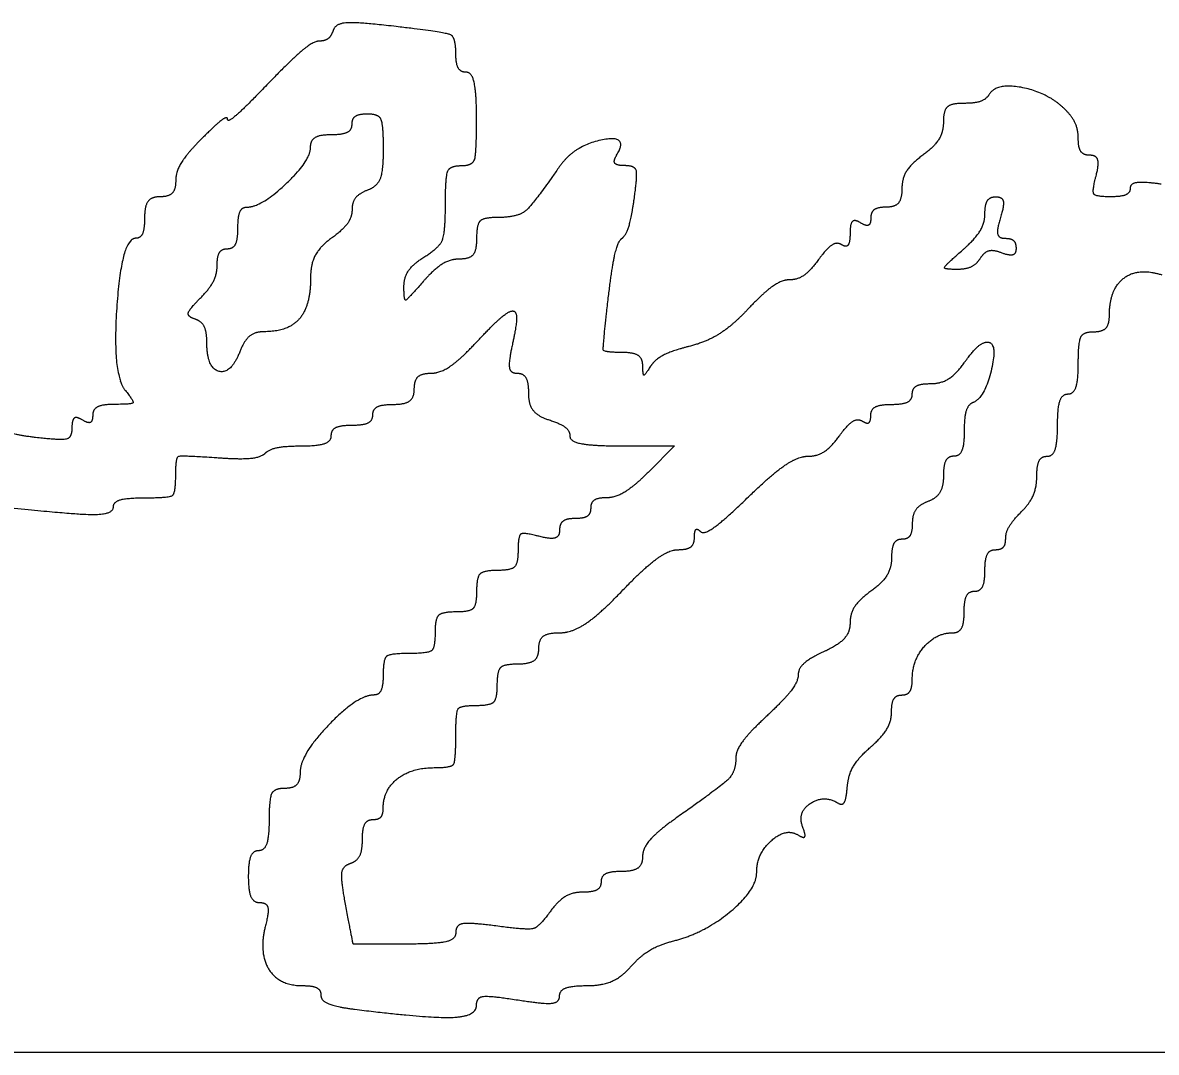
# Model space of a CAD drawing. Extents: x -7.5 to 53.5, y 0 to 22.
# Drawn here: x 27.5487 to 27.811, y 7.8811 to 8.1191 of the extents above; entities that cross this region are included whole.
import ezdxf

# ---------------------------------------------------------------- set-up
doc = ezdxf.new("R2010")
doc.units = 0
doc.layers.add('SH_Data', color=7, linetype='Continuous')
doc.layers.add('SH_Text', color=7, linetype='Continuous')

msp = doc.modelspace()

# ---------------------------------------------------------------- linework, layer by layer
at = {"layer": 'SH_Data'}
msp.add_line((25.57635, 7.88105), (29.07635, 7.88105), dxfattribs=at)
at = {"layer": 'SH_Text'}
msp.add_line((27.62552, 7.89101), (27.62552, 7.89101), dxfattribs=at)
msp.add_lwpolyline([(27.68743, 8.02127), (27.69954, 8.02127), (27.69354, 8.01527)], dxfattribs=at)
for points in [[(27.62055, 8.11736), (27.62009, 8.11599), (27.61865, 8.11487), (27.61733, 8.11487)], [(27.63515, 8.11823), (27.62636, 8.11926), (27.62108, 8.11895), (27.62055, 8.11736)], [(27.64892, 8.11214), (27.64892, 8.11579), (27.6464, 8.1169), (27.63515, 8.11823)], [(27.61733, 8.11487), (27.61602, 8.11487), (27.61071, 8.11046), (27.60553, 8.10507)], [(27.65132, 8.10767), (27.65, 8.10767), (27.64892, 8.10968), (27.64892, 8.11214)], [(27.65372, 8.09687), (27.65372, 8.10281), (27.65264, 8.10767), (27.65132, 8.10767)], [(27.60553, 8.10507), (27.60036, 8.09969), (27.59612, 8.09596), (27.59612, 8.09678)], [(27.78988, 8.09905), (27.78602, 8.10291), (27.77402, 8.1053), (27.77232, 8.10255)], [(27.77232, 8.10255), (27.77162, 8.1014), (27.76894, 8.10047), (27.76638, 8.10047)], [(27.76638, 8.10047), (27.76351, 8.10047), (27.76172, 8.09883), (27.76172, 8.0962)], [(27.79292, 8.09224), (27.79292, 8.09432), (27.79155, 8.09738), (27.78988, 8.09905)], [(27.59612, 8.09678), (27.59612, 8.09761), (27.59342, 8.09559), (27.59012, 8.09229)], [(27.62492, 8.09567), (27.62492, 8.09699), (27.62654, 8.09807), (27.62852, 8.09807)], [(27.62852, 8.09807), (27.63101, 8.09807), (27.63212, 8.09556), (27.63212, 8.08993)], [(27.65012, 8.08607), (27.65279, 8.08607), (27.65372, 8.08887), (27.65372, 8.09687)], [(27.76172, 8.0962), (27.76172, 8.09385), (27.75956, 8.09037), (27.75692, 8.08847)], [(27.61532, 8.09035), (27.61532, 8.09195), (27.61748, 8.09327), (27.62012, 8.09327)], [(27.62012, 8.09327), (27.62276, 8.09327), (27.62492, 8.09435), (27.62492, 8.09567)], [(27.59012, 8.09229), (27.58682, 8.08899), (27.58412, 8.08462), (27.58412, 8.08258)], [(27.68612, 8.08847), (27.68912, 8.09332), (27.67627, 8.09071), (27.67285, 8.08578)], [(27.7956, 8.08847), (27.79413, 8.08847), (27.79292, 8.09017), (27.79292, 8.09224)], [(27.60055, 8.07647), (27.60389, 8.07647), (27.61532, 8.0872), (27.61532, 8.09035)], [(27.63212, 8.08993), (27.63212, 8.0849), (27.63074, 8.08125), (27.62852, 8.0804)], [(27.68796, 8.08607), (27.68614, 8.08607), (27.6853, 8.08715), (27.68612, 8.08847)], [(27.75692, 8.08847), (27.75428, 8.08657), (27.75212, 8.08309), (27.75212, 8.08074)], [(27.79703, 8.08367), (27.79773, 8.08635), (27.7971, 8.08847), (27.7956, 8.08847)], [(27.64652, 8.07705), (27.64652, 8.08347), (27.64756, 8.08607), (27.65012, 8.08607)], [(27.67285, 8.08578), (27.66678, 8.07701), (27.66313, 8.07407), (27.65835, 8.07407)], [(27.69017, 8.07827), (27.69097, 8.08385), (27.69034, 8.08607), (27.68796, 8.08607)], [(27.58412, 8.08258), (27.58412, 8.08054), (27.5825, 8.07887), (27.58052, 8.07887)], [(27.80035, 8.07887), (27.79695, 8.07887), (27.79609, 8.08011), (27.79703, 8.08367)], [(27.62852, 8.0804), (27.62654, 8.07964), (27.62492, 8.0776), (27.62492, 8.07587)], [(27.75212, 8.08074), (27.75212, 8.07839), (27.7505, 8.07647), (27.74852, 8.07647)], [(27.80492, 8.08085), (27.80492, 8.07976), (27.80286, 8.07887), (27.80035, 8.07887)], [(27.81212, 8.08178), (27.80816, 8.08236), (27.80492, 8.08195), (27.80492, 8.08085)], [(27.58052, 8.07887), (27.57852, 8.07887), (27.57692, 8.07674), (27.57692, 8.07407)], [(27.68736, 8.06927), (27.68829, 8.06993), (27.68956, 8.07398), (27.69017, 8.07827)], [(27.77132, 8.07495), (27.77132, 8.07711), (27.77247, 8.07887), (27.77388, 8.07887)], [(27.77388, 8.07887), (27.77535, 8.07887), (27.77579, 8.07682), (27.77492, 8.07407)], [(27.59852, 8.07167), (27.59852, 8.07431), (27.59943, 8.07647), (27.60055, 8.07647)], [(27.62492, 8.07587), (27.62492, 8.07414), (27.62276, 8.07117), (27.62012, 8.06927)], [(27.64172, 8.06503), (27.64514, 8.06716), (27.64652, 8.07062), (27.64652, 8.07705)], [(27.74852, 8.07647), (27.74654, 8.07647), (27.74492, 8.07533), (27.74492, 8.07393)], [(27.76615, 8.06655), (27.76899, 8.06902), (27.77132, 8.0728), (27.77132, 8.07495)], [(27.57692, 8.07407), (27.57692, 8.07143), (27.576, 8.06927), (27.57487, 8.06927)], [(27.65835, 8.07407), (27.65532, 8.07407), (27.65372, 8.07241), (27.65372, 8.06927)], [(27.74252, 8.07287), (27.7412, 8.07369), (27.74012, 8.07261), (27.74012, 8.07047)], [(27.74492, 8.07393), (27.74492, 8.07253), (27.74384, 8.07205), (27.74252, 8.07287)], [(27.77492, 8.07407), (27.77405, 8.07132), (27.77449, 8.06927), (27.77596, 8.06927)], [(27.59612, 8.06687), (27.59744, 8.06687), (27.59852, 8.06903), (27.59852, 8.07167)], [(27.74012, 8.07047), (27.74012, 8.06833), (27.73924, 8.06713), (27.73816, 8.0678)], [(27.57487, 8.06927), (27.57157, 8.06927), (27.56942, 8.03772), (27.57247, 8.03405)], [(27.59372, 8.0631), (27.59372, 8.06517), (27.5948, 8.06687), (27.59612, 8.06687)], [(27.62012, 8.06927), (27.61748, 8.06737), (27.61532, 8.06327), (27.61532, 8.06017)], [(27.65372, 8.06927), (27.65372, 8.06643), (27.65212, 8.06447), (27.6498, 8.06447)], [(27.6842, 8.05547), (27.685, 8.0624), (27.68642, 8.06861), (27.68736, 8.06927)], [(27.73816, 8.0678), (27.73708, 8.06847), (27.73468, 8.06691), (27.73283, 8.06434)], [(27.77852, 8.06694), (27.77852, 8.06567), (27.77701, 8.0652), (27.77516, 8.06591)], [(27.77596, 8.06927), (27.77737, 8.06927), (27.77852, 8.06822), (27.77852, 8.06694)], [(27.63692, 8.05808), (27.63692, 8.06025), (27.63908, 8.06338), (27.64172, 8.06503)], [(27.6498, 8.06447), (27.64765, 8.06447), (27.64387, 8.06214), (27.6414, 8.0593)], [(27.73283, 8.06434), (27.73098, 8.06177), (27.72797, 8.05967), (27.72615, 8.05967)], [(27.76481, 8.06207), (27.76179, 8.06207), (27.76207, 8.06301), (27.76615, 8.06655)], [(27.77022, 8.06463), (27.76935, 8.06322), (27.76691, 8.06207), (27.76481, 8.06207)], [(27.77516, 8.06591), (27.77332, 8.06662), (27.77109, 8.06604), (27.77022, 8.06463)], [(27.5898, 8.05541), (27.59195, 8.05756), (27.59372, 8.06102), (27.59372, 8.0631)], [(27.61532, 8.06017), (27.61532, 8.05366), (27.61019, 8.04767), (27.60461, 8.04767)], [(27.6414, 8.0593), (27.63774, 8.05508), (27.63692, 8.05486), (27.63692, 8.05808)], [(27.72615, 8.05967), (27.72433, 8.05967), (27.71998, 8.05661), (27.71648, 8.05287)], [(27.80012, 8.05144), (27.80012, 8.05748), (27.80672, 8.06258), (27.81225, 8.06083)], [(27.5886, 8.05058), (27.58681, 8.05117), (27.58723, 8.05284), (27.5898, 8.05541)], [(27.68743, 8.04287), (27.68319, 8.04287), (27.68289, 8.04407), (27.6842, 8.05547)], [(27.65372, 8.04527), (27.65742, 8.04923), (27.66118, 8.05247), (27.66207, 8.05247)], [(27.66207, 8.05247), (27.66297, 8.05247), (27.66299, 8.04923), (27.66212, 8.04527)], [(27.71648, 8.05287), (27.71298, 8.04913), (27.70689, 8.04527), (27.70294, 8.04428)], [(27.79652, 8.04767), (27.7985, 8.04767), (27.80012, 8.04937), (27.80012, 8.05144)], [(27.59132, 8.04527), (27.59132, 8.04769), (27.59009, 8.05008), (27.5886, 8.05058)], [(27.60461, 8.04767), (27.6025, 8.04767), (27.59999, 8.04568), (27.59904, 8.04324)], [(27.79292, 8.04047), (27.79292, 8.04527), (27.79412, 8.04767), (27.79652, 8.04767)], [(27.59904, 8.04324), (27.59692, 8.03778), (27.59132, 8.03925), (27.59132, 8.04527)], [(27.64316, 8.03807), (27.64527, 8.03807), (27.65002, 8.04131), (27.65372, 8.04527)], [(27.66212, 8.04527), (27.66112, 8.04074), (27.6615, 8.03807), (27.66313, 8.03807)], [(27.70294, 8.04428), (27.699, 8.0433), (27.69496, 8.04122), (27.69398, 8.03968)], [(27.76652, 8.04047), (27.76842, 8.04311), (27.77084, 8.04527), (27.77189, 8.04527)], [(27.77189, 8.04527), (27.77434, 8.04527), (27.77125, 8.03234), (27.76855, 8.03127)], [(27.69216, 8.03987), (27.69214, 8.04152), (27.69001, 8.04287), (27.68743, 8.04287)], [(27.63932, 8.03447), (27.63932, 8.03645), (27.64105, 8.03807), (27.64316, 8.03807)], [(27.66313, 8.03807), (27.66455, 8.03807), (27.66572, 8.03598), (27.66572, 8.03343)], [(27.69398, 8.03968), (27.69265, 8.03759), (27.69219, 8.03764), (27.69216, 8.03987)], [(27.75879, 8.03567), (27.76114, 8.03567), (27.76462, 8.03783), (27.76652, 8.04047)], [(27.79052, 8.03327), (27.79184, 8.03327), (27.79292, 8.03651), (27.79292, 8.04047)], [(27.75452, 8.03327), (27.75452, 8.03459), (27.75644, 8.03567), (27.75879, 8.03567)], [(27.57247, 8.03405), (27.57452, 8.03158), (27.57397, 8.03087), (27.57001, 8.03087)], [(27.63452, 8.03087), (27.63719, 8.03087), (27.63932, 8.03247), (27.63932, 8.03447)], [(27.66572, 8.03343), (27.66572, 8.03088), (27.66788, 8.02811), (27.67052, 8.02727)], [(27.74972, 8.03087), (27.75236, 8.03087), (27.75452, 8.03195), (27.75452, 8.03327)], [(27.78812, 8.02607), (27.78812, 8.03003), (27.7892, 8.03327), (27.79052, 8.03327)], [(27.57001, 8.03087), (27.56721, 8.03087), (27.56492, 8.02973), (27.56492, 8.02833)], [(27.62972, 8.02847), (27.62972, 8.02979), (27.63188, 8.03087), (27.63452, 8.03087)], [(27.74492, 8.02833), (27.74492, 8.02973), (27.74708, 8.03087), (27.74972, 8.03087)], [(27.76855, 8.03127), (27.76743, 8.03083), (27.76652, 8.02786), (27.76652, 8.02467)], [(27.56252, 8.02727), (27.5612, 8.02809), (27.56012, 8.02729), (27.56012, 8.02549)], [(27.56492, 8.02833), (27.56492, 8.02693), (27.56384, 8.02645), (27.56252, 8.02727)], [(27.62492, 8.02607), (27.62756, 8.02607), (27.62972, 8.02715), (27.62972, 8.02847)], [(27.74296, 8.027), (27.74404, 8.02633), (27.74492, 8.02693), (27.74492, 8.02833)], [(27.55172, 8.02321), (27.5471, 8.02375), (27.54332, 8.02516), (27.54332, 8.02633)], [(27.56012, 8.02549), (27.56012, 8.02318), (27.55768, 8.02252), (27.55172, 8.02321)], [(27.62012, 8.02367), (27.62012, 8.02499), (27.62228, 8.02607), (27.62492, 8.02607)], [(27.67052, 8.02727), (27.67316, 8.02643), (27.67532, 8.02474), (27.67532, 8.02351)], [(27.73763, 8.02354), (27.73948, 8.02611), (27.74188, 8.02767), (27.74296, 8.027)], [(27.78572, 8.01887), (27.78704, 8.01887), (27.78812, 8.02211), (27.78812, 8.02607)], [(27.61332, 8.02127), (27.61706, 8.02127), (27.62012, 8.02235), (27.62012, 8.02367)], [(27.67532, 8.02351), (27.67532, 8.02228), (27.68077, 8.02127), (27.68743, 8.02127)], [(27.73028, 8.01887), (27.73247, 8.01887), (27.73577, 8.02097), (27.73763, 8.02354)], [(27.76652, 8.02467), (27.76652, 8.02148), (27.76544, 8.01887), (27.76412, 8.01887)], [(27.60482, 8.01957), (27.60575, 8.0205), (27.60958, 8.02127), (27.61332, 8.02127)], [(27.58412, 8.01425), (27.58412, 8.01857), (27.58538, 8.01915), (27.59362, 8.01855)], [(27.59362, 8.01855), (27.59884, 8.01817), (27.60388, 8.01863), (27.60482, 8.01957)], [(27.71661, 8.00947), (27.72194, 8.01464), (27.72809, 8.01887), (27.73028, 8.01887)], [(27.76412, 8.01887), (27.7628, 8.01887), (27.76172, 8.01683), (27.76172, 8.01433)], [(27.78332, 8.01424), (27.78332, 8.01679), (27.7844, 8.01887), (27.78572, 8.01887)], [(27.69354, 8.01527), (27.69024, 8.01197), (27.68587, 8.00927), (27.68383, 8.00927)], [(27.57692, 8.00927), (27.58261, 8.00927), (27.58412, 8.01032), (27.58412, 8.01425)], [(27.76172, 8.01433), (27.76172, 8.01183), (27.7601, 8.00916), (27.75812, 8.0084)], [(27.77972, 8.00601), (27.7817, 8.00799), (27.78332, 8.0117), (27.78332, 8.01424)], [(27.56972, 8.00722), (27.56972, 8.00835), (27.57296, 8.00927), (27.57692, 8.00927)], [(27.68383, 8.00927), (27.68179, 8.00927), (27.68012, 8.00819), (27.68012, 8.00687)], [(27.70552, 8.00147), (27.70629, 8.0007), (27.71128, 8.0043), (27.71661, 8.00947)], [(27.53182, 8.00834), (27.55874, 8.00557), (27.56972, 8.00525), (27.56972, 8.00722)], [(27.68012, 8.00687), (27.68012, 8.00555), (27.6785, 8.00447), (27.67652, 8.00447)], [(27.75812, 8.0084), (27.75614, 8.00764), (27.75452, 8.00537), (27.75452, 8.00334)], [(27.67652, 8.00447), (27.67454, 8.00447), (27.67292, 8.00326), (27.67292, 8.00179)], [(27.77612, 7.99984), (27.77612, 8.00126), (27.77774, 8.00403), (27.77972, 8.00601)], [(27.67292, 8.00179), (27.67292, 8.00029), (27.6708, 7.99966), (27.66812, 8.00037)], [(27.70412, 8.00007), (27.70412, 8.00161), (27.70475, 8.00224), (27.70552, 8.00147)], [(27.75452, 8.00334), (27.75452, 8.00132), (27.75344, 7.99967), (27.75212, 7.99967)], [(27.66812, 8.00037), (27.66456, 8.0013), (27.66332, 8.00044), (27.66332, 7.99704)], [(27.70033, 7.99727), (27.70241, 7.99727), (27.70412, 7.99853), (27.70412, 8.00007)], [(27.75212, 7.99967), (27.7508, 7.99967), (27.74972, 7.99775), (27.74972, 7.9954)], [(27.77372, 7.99727), (27.77504, 7.99727), (27.77612, 7.99843), (27.77612, 7.99984)], [(27.66332, 7.99704), (27.66332, 7.99407), (27.66164, 7.99247), (27.65852, 7.99247)], [(27.68732, 7.98767), (27.69239, 7.99295), (27.69825, 7.99727), (27.70033, 7.99727)], [(27.77132, 7.99247), (27.77132, 7.99511), (27.7724, 7.99727), (27.77372, 7.99727)], [(27.74972, 7.9954), (27.74972, 7.99305), (27.74756, 7.98957), (27.74492, 7.98767)], [(27.65852, 7.99247), (27.65532, 7.99247), (27.65372, 7.99087), (27.65372, 7.98767)], [(27.76892, 7.98767), (27.77024, 7.98767), (27.77132, 7.98983), (27.77132, 7.99247)], [(27.65372, 7.98767), (27.65372, 7.98447), (27.65212, 7.98287), (27.64892, 7.98287)], [(27.67311, 7.97807), (27.67585, 7.97807), (27.68225, 7.98239), (27.68732, 7.98767)], [(27.74492, 7.98767), (27.74228, 7.98577), (27.74012, 7.98246), (27.74012, 7.98033)], [(27.76652, 7.98287), (27.76652, 7.98551), (27.7676, 7.98767), (27.76892, 7.98767)], [(27.64892, 7.98287), (27.64572, 7.98287), (27.64412, 7.98127), (27.64412, 7.97807)], [(27.74012, 7.98033), (27.74012, 7.97819), (27.73742, 7.97521), (27.73412, 7.97371)], [(27.76395, 7.97807), (27.76536, 7.97807), (27.76652, 7.98023), (27.76652, 7.98287)], [(27.64412, 7.97807), (27.64412, 7.97455), (27.64252, 7.97327), (27.63812, 7.97327)], [(27.66812, 7.97447), (27.66812, 7.97651), (27.67027, 7.97807), (27.67311, 7.97807)], [(27.75452, 7.96744), (27.75452, 7.97175), (27.76013, 7.97807), (27.76395, 7.97807)], [(27.63812, 7.97327), (27.63372, 7.97327), (27.63212, 7.97199), (27.63212, 7.96847)], [(27.66332, 7.97087), (27.66599, 7.97087), (27.66812, 7.97247), (27.66812, 7.97447)], [(27.73412, 7.97371), (27.73082, 7.9722), (27.72812, 7.96976), (27.72812, 7.96828)], [(27.65852, 7.96607), (27.65852, 7.96927), (27.66012, 7.97087), (27.66332, 7.97087)], [(27.63212, 7.96847), (27.63212, 7.96583), (27.63115, 7.96367), (27.62997, 7.96367)], [(27.72812, 7.96828), (27.72812, 7.96681), (27.72488, 7.96257), (27.72092, 7.95887)], [(27.75212, 7.96367), (27.75344, 7.96367), (27.75452, 7.96537), (27.75452, 7.96744)], [(27.65372, 7.96127), (27.65692, 7.96127), (27.65852, 7.96287), (27.65852, 7.96607)], [(27.62997, 7.96367), (27.62617, 7.96367), (27.61292, 7.94987), (27.61292, 7.94591)], [(27.74972, 7.95975), (27.74972, 7.96191), (27.7508, 7.96367), (27.75212, 7.96367)], [(27.64892, 7.95407), (27.64892, 7.95967), (27.64999, 7.96127), (27.65372, 7.96127)], [(27.74479, 7.95155), (27.7475, 7.95391), (27.74972, 7.9576), (27.74972, 7.95975)], [(27.72092, 7.95887), (27.71696, 7.95517), (27.71372, 7.95088), (27.71372, 7.94934)], [(27.64395, 7.94687), (27.64787, 7.94687), (27.64892, 7.94839), (27.64892, 7.95407)], [(27.73949, 7.94244), (27.73969, 7.9451), (27.74207, 7.9492), (27.74479, 7.95155)], [(27.71372, 7.94934), (27.71372, 7.94599), (27.71041, 7.9426), (27.69992, 7.93523)], [(27.63212, 7.93744), (27.63212, 7.94168), (27.63863, 7.94687), (27.64395, 7.94687)], [(27.61292, 7.94591), (27.61292, 7.9438), (27.6113, 7.94207), (27.60932, 7.94207)], [(27.60932, 7.94207), (27.60692, 7.94207), (27.60572, 7.93967), (27.60572, 7.93487)], [(27.73744, 7.93864), (27.73837, 7.93807), (27.73929, 7.93978), (27.73949, 7.94244)], [(27.72915, 7.93324), (27.72787, 7.93659), (27.73414, 7.94068), (27.73744, 7.93864)], [(27.62972, 7.93487), (27.63104, 7.93487), (27.63212, 7.93603), (27.63212, 7.93744)], [(27.60572, 7.93487), (27.60572, 7.93091), (27.60464, 7.92767), (27.60332, 7.92767)], [(27.62732, 7.93027), (27.62732, 7.9328), (27.6284, 7.93487), (27.62972, 7.93487)], [(27.69992, 7.93523), (27.69563, 7.93221), (27.69212, 7.9282), (27.69212, 7.92631)], [(27.72807, 7.9313), (27.72941, 7.93047), (27.72989, 7.93133), (27.72915, 7.93324)], [(27.71852, 7.92272), (27.71852, 7.92695), (27.72529, 7.93302), (27.72807, 7.9313)], [(27.62456, 7.92475), (27.62608, 7.92526), (27.62732, 7.92774), (27.62732, 7.93027)], [(27.60332, 7.92767), (27.602, 7.92767), (27.60092, 7.92497), (27.60092, 7.92167)], [(27.69212, 7.92631), (27.69212, 7.92442), (27.68996, 7.92287), (27.68732, 7.92287)], [(27.62347, 7.91495), (27.62236, 7.92084), (27.62273, 7.92414), (27.62456, 7.92475)], [(27.68732, 7.92287), (27.68468, 7.92287), (27.68252, 7.92179), (27.68252, 7.92047)], [(27.69932, 7.90682), (27.70645, 7.90863), (27.71852, 7.91862), (27.71852, 7.92272)], [(27.60092, 7.92167), (27.60092, 7.91837), (27.60212, 7.91567), (27.6036, 7.91567)], [(27.68252, 7.92047), (27.68252, 7.91915), (27.6806, 7.91807), (27.67825, 7.91807)], [(27.67825, 7.91807), (27.6759, 7.91807), (27.67251, 7.91603), (27.67072, 7.91354)], [(27.6036, 7.91567), (27.60515, 7.91567), (27.60572, 7.91352), (27.60495, 7.91059)], [(27.63703, 7.90607), (27.62522, 7.90607), (27.62513, 7.90613), (27.62347, 7.91495)], [(27.67072, 7.91354), (27.66816, 7.91), (27.66545, 7.90928), (27.65819, 7.91026)], [(27.60495, 7.91059), (27.60328, 7.90419), (27.60795, 7.89647), (27.6135, 7.89647)], [(27.65819, 7.91026), (27.65216, 7.91107), (27.64892, 7.91055), (27.64892, 7.90879)], [(27.64892, 7.90879), (27.64892, 7.90713), (27.64428, 7.90607), (27.63703, 7.90607)], [(27.68944, 7.90089), (27.69157, 7.90331), (27.69602, 7.90599), (27.69932, 7.90682)], [(27.67924, 7.89647), (27.68271, 7.89647), (27.6873, 7.89846), (27.68944, 7.90089)], [(27.6135, 7.89647), (27.61582, 7.89647), (27.61772, 7.89546), (27.61772, 7.89422)], [(27.67292, 7.89404), (27.67292, 7.89538), (27.67576, 7.89647), (27.67924, 7.89647)], [(27.61772, 7.89422), (27.61772, 7.89299), (27.62123, 7.89154), (27.62552, 7.89101)], [(27.65372, 7.89198), (27.65372, 7.89379), (27.65689, 7.89418), (27.66332, 7.89315)], [(27.66332, 7.89315), (27.66921, 7.89221), (27.67292, 7.89255), (27.67292, 7.89404)], [(27.62552, 7.89101), (27.64229, 7.88892), (27.65372, 7.88932), (27.65372, 7.89198)]]:
    msp.add_open_spline(points, degree=2, dxfattribs=at)

doc.saveas('drawing.dxf')
